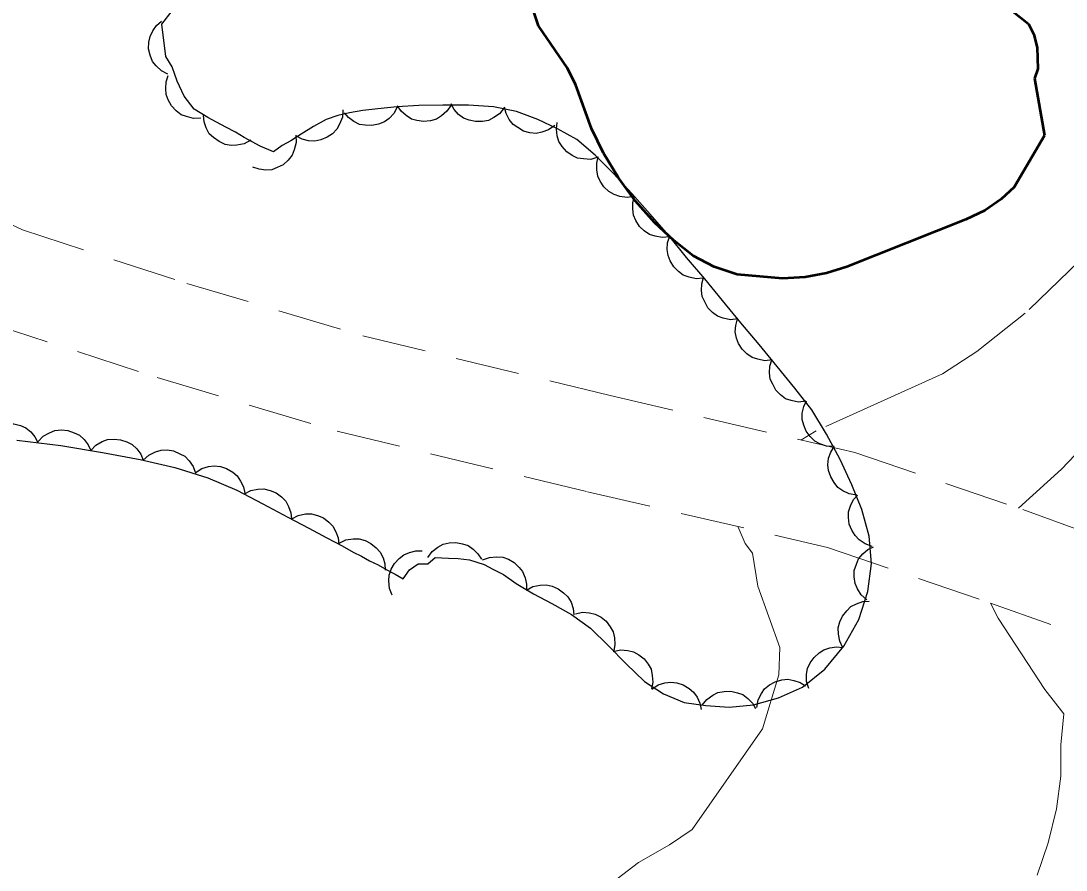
# Model space of a CAD drawing. Extents: x 356765 to 358572, y 5103174 to 5104650.
# Drawn here: x 356870.11 to 356899.46, y 5103838.38 to 5103862.21 of the extents above; entities that cross this region are included whole.
import ezdxf

# ---------------------------------------------------------------- set-up
doc = ezdxf.new("R2010")
doc.units = 0
doc.header["$LTSCALE"] = 0.6
for name, pattern in [('DOT_DASHED', [7.7, 5, -1.2, 0.3, -1.2]), ('LONG_DASHED', [7.5, 6, -1.5]), ('MEDIUM_DASHED', [4.5, 3, -1.5])]:
    doc.linetypes.add(name, pattern=pattern)
for name, color, linetype, lineweight in [('1', 7, 'Continuous', 53), ('19', 7, 'Continuous', 13), ('2', 7, 'Continuous', 13), ('44', 7, 'Continuous', 25)]:
    doc.layers.add(name, color=color, linetype=linetype, lineweight=lineweight)

msp = doc.modelspace()

# ---------------------------------------------------------------- linework, layer by layer
at = {"layer": '1', "linetype": 'LONG_DASHED'}
msp.add_lwpolyline([(356897.23, 5103863.05), (356898.4, 5103862.12), (356898.55, 5103861.82), (356898.64, 5103861.46), (356898.66, 5103860.86), (356898.57, 5103860.59), (356898.85, 5103858.99), (356898, 5103857.54), (356897.63, 5103857.2), (356897.17, 5103856.88), (356896.64, 5103856.63), (356893.3, 5103855.3), (356892.73, 5103855.13), (356892.13, 5103855.01), (356891.49, 5103854.98), (356890.22, 5103855.09), (356889.58, 5103855.3), (356888.99, 5103855.61), (356888.44, 5103856.04), (356887.9, 5103856.55), (356887.37, 5103857.15), (356886.89, 5103857.8), (356886.47, 5103858.49), (356886.13, 5103859.19), (356885.69, 5103860.4), (356885.46, 5103860.88), (356884.64, 5103862.07), (356884.51, 5103862.46)], dxfattribs=at)
at = {"layer": '19', "linetype": 'MEDIUM_DASHED'}
for points in [[(356867.26, 5103857.71), (356870.16, 5103856.34), (356874.77, 5103854.84), (356879.71, 5103853.37), (356886.66, 5103851.69), (356893.52, 5103850.09), (356898.24, 5103848.49), (356903.74, 5103846.51)], [(356863.53, 5103854.47), (356869.14, 5103853.76), (356873.94, 5103852.2), (356878.99, 5103850.69), (356886.02, 5103848.99), (356892.76, 5103847.43), (356897.33, 5103845.87), (356902.8, 5103843.91), (356907.32, 5103842.28), (356911.69, 5103840.94), (356915.5, 5103839.83), (356919.44, 5103838.41)]]:
    msp.add_lwpolyline(points, dxfattribs=at)
at = {"layer": '2', "linetype": 'LONG_DASHED'}
for points in [[(356901, 5103856.61), (356898.31, 5103854), (356896.95, 5103852.93), (356895.99, 5103852.3), (356892.44, 5103850.7), (356892.01, 5103850.44)], [(356901.23, 5103851.63), (356899.33, 5103849.63), (356898.12, 5103848.53)], [(356890.25, 5103848.01), (356890.25, 5103848), (356890.45, 5103847.54), (356890.65, 5103847.27), (356890.8, 5103846.34), (356891.42, 5103844.62), (356891.39, 5103843.85)], [(356897.33, 5103845.87), (356897.55, 5103845.44), (356898.86, 5103843.44), (356899.39, 5103842.76), (356899.31, 5103841.89), (356899.31, 5103841.01), (356899.19, 5103840.09), (356898.95, 5103839.14), (356898.64, 5103838.23)], [(356891.39, 5103843.85), (356890.93, 5103842.34), (356888.96, 5103839.51), (356888.32, 5103839.08), (356887.45, 5103838.59), (356886.41, 5103837.79), (356885.23, 5103837.08), (356884.44, 5103836.73), (356881.55, 5103835.8), (356879.51, 5103834.97), (356876.7, 5103834.18), (356874.67, 5103833.74), (356866.43, 5103833.83), (356865.21, 5103834.12), (356862.75, 5103834.31), (356860.23, 5103834.74), (356857.62, 5103835.02), (356855.31, 5103835.13), (356850.57, 5103835.81), (356844.82, 5103836.47), (356837.51, 5103838.59), (356826.89, 5103842.16), (356814.57, 5103845.39)]]:
    msp.add_lwpolyline(points, dxfattribs=at)
at = {"layer": '44', "linetype": 'DOT_DASHED'}
for points in [[(356883.66, 5103846.67), (356884.02, 5103846.42), (356884.5, 5103846.13), (356885.02, 5103845.86), (356885.57, 5103845.55), (356886.1, 5103845.16), (356886.61, 5103844.67), (356887.11, 5103844.16), (356887.62, 5103843.67), (356888.15, 5103843.32), (356888.73, 5103843.08), (356889.34, 5103842.99), (356890, 5103842.95), (356890.68, 5103843.01), (356891.38, 5103843.21), (356892.06, 5103843.51), (356892.68, 5103844.01), (356893.22, 5103844.66), (356893.64, 5103845.41), (356893.89, 5103846.19), (356893.99, 5103846.98), (356893.93, 5103847.75), (356893.72, 5103848.49), (356893.44, 5103849.19), (356893.11, 5103849.9), (356892.73, 5103850.61), (356892.32, 5103851.29), (356891.84, 5103851.9), (356891.34, 5103852.51), (356890.84, 5103853.12), (356890.32, 5103853.73), (356889.81, 5103854.36), (356889.31, 5103854.97), (356888.8, 5103855.57), (356888.3, 5103856.18), (356887.78, 5103856.78), (356887.26, 5103857.36), (356886.75, 5103857.92), (356886.24, 5103858.44), (356885.72, 5103858.88), (356885.18, 5103859.18), (356884.63, 5103859.44), (356884.03, 5103859.66), (356883.38, 5103859.79), (356882.68, 5103859.84), (356881.96, 5103859.84), (356881.29, 5103859.83), (356880.68, 5103859.79), (356880.13, 5103859.74), (356879.71, 5103859.69), (356879.34, 5103859.63), (356879.01, 5103859.55), (356878.68, 5103859.44), (356878.33, 5103859.24), (356877.98, 5103859.03), (356877.69, 5103858.84), (356877.45, 5103858.71), (356877.21, 5103858.53), (356876.83, 5103858.69), (356876.38, 5103858.93), (356876.14, 5103859.08), (356875.87, 5103859.22), (356875.61, 5103859.36), (356875.36, 5103859.49), (356874.98, 5103859.73), (356874.7, 5103860.09), (356874.5, 5103860.51), (356874.36, 5103860.92), (356874.18, 5103861.21), (356874.07, 5103862.11), (356874.36, 5103862.49)], [(356870, 5103850.44), (356871.24, 5103850.29), (356872.41, 5103850.09), (356873.46, 5103849.9), (356874.44, 5103849.67), (356875.36, 5103849.38), (356876.18, 5103849.04), (356876.91, 5103848.65), (356877.61, 5103848.28), (356878.2, 5103847.97), (356878.7, 5103847.7), (356879.13, 5103847.47), (356879.44, 5103847.3), (356879.68, 5103847.18), (356879.9, 5103847.05), (356880.14, 5103846.94), (356880.39, 5103846.8), (356880.62, 5103846.68), (356880.85, 5103846.55), (356881.02, 5103846.8), (356881.27, 5103846.97), (356881.54, 5103846.97), (356881.74, 5103847.15), (356882.12, 5103847.13), (356882.39, 5103847.12), (356882.71, 5103847.08), (356883.12, 5103846.95), (356883.36, 5103846.82), (356883.66, 5103846.67)]]:
    msp.add_lwpolyline(points, dxfattribs=at)
at = {"layer": '44'}
for points in [[(356874.24, 5103860.71), (356874.06, 5103860.8), (356873.91, 5103860.94), (356873.81, 5103861.07), (356873.74, 5103861.24), (356873.7, 5103861.42), (356873.71, 5103861.61), (356873.74, 5103861.77), (356873.82, 5103861.93), (356873.92, 5103862.08), (356874.06, 5103862.2)], [(356875.17, 5103859.48), (356874.96, 5103859.47), (356874.76, 5103859.52), (356874.61, 5103859.57), (356874.47, 5103859.68), (356874.34, 5103859.82), (356874.25, 5103859.99), (356874.19, 5103860.14), (356874.18, 5103860.31), (356874.19, 5103860.5), (356874.25, 5103860.67)], [(356879.15, 5103859.71), (356879.14, 5103859.5), (356879.06, 5103859.31), (356878.98, 5103859.17), (356878.86, 5103859.04), (356878.71, 5103858.94), (356878.53, 5103858.87), (356878.37, 5103858.83), (356878.19, 5103858.84), (356878.01, 5103858.89), (356877.85, 5103858.97)], [(356880.69, 5103859.81), (356880.59, 5103859.62), (356880.45, 5103859.47), (356880.32, 5103859.37), (356880.15, 5103859.31), (356879.97, 5103859.27), (356879.78, 5103859.28), (356879.62, 5103859.3), (356879.46, 5103859.38), (356879.31, 5103859.49), (356879.2, 5103859.63)], [(356882.19, 5103859.84), (356882.07, 5103859.67), (356881.92, 5103859.54), (356881.78, 5103859.45), (356881.61, 5103859.4), (356881.42, 5103859.38), (356881.23, 5103859.41), (356881.08, 5103859.45), (356880.93, 5103859.55), (356880.79, 5103859.67), (356880.69, 5103859.82)], [(356883.68, 5103859.77), (356883.55, 5103859.6), (356883.39, 5103859.49), (356883.24, 5103859.41), (356883.07, 5103859.38), (356882.88, 5103859.38), (356882.7, 5103859.42), (356882.54, 5103859.48), (356882.4, 5103859.58), (356882.28, 5103859.72), (356882.19, 5103859.88)], [(356885.1, 5103859.27), (356884.93, 5103859.15), (356884.74, 5103859.08), (356884.58, 5103859.05), (356884.4, 5103859.06), (356884.22, 5103859.11), (356884.06, 5103859.21), (356883.93, 5103859.3), (356883.82, 5103859.44), (356883.74, 5103859.61), (356883.69, 5103859.78)], [(356876.57, 5103858.86), (356876.38, 5103858.76), (356876.18, 5103858.72), (356876.02, 5103858.71), (356875.85, 5103858.74), (356875.68, 5103858.82), (356875.52, 5103858.93), (356875.4, 5103859.04), (356875.32, 5103859.2), (356875.26, 5103859.37), (356875.24, 5103859.55)], [(356886.31, 5103858.38), (356886.11, 5103858.32), (356885.91, 5103858.33), (356885.74, 5103858.35), (356885.59, 5103858.43), (356885.44, 5103858.53), (356885.31, 5103858.68), (356885.22, 5103858.82), (356885.17, 5103858.98), (356885.15, 5103859.17), (356885.17, 5103859.35)], [(356877.83, 5103859), (356877.84, 5103858.79), (356877.79, 5103858.59), (356877.73, 5103858.44), (356877.62, 5103858.3), (356877.48, 5103858.17), (356877.31, 5103858.09), (356877.16, 5103858.03), (356876.99, 5103858.02), (356876.8, 5103858.04), (356876.63, 5103858.1)], [(356887.33, 5103857.28), (356887.13, 5103857.25), (356886.93, 5103857.28), (356886.77, 5103857.33), (356886.62, 5103857.42), (356886.48, 5103857.55), (356886.38, 5103857.71), (356886.31, 5103857.85), (356886.28, 5103858.03), (356886.28, 5103858.21), (356886.32, 5103858.39)], [(356888.32, 5103856.15), (356888.12, 5103856.13), (356887.92, 5103856.16), (356887.76, 5103856.21), (356887.61, 5103856.31), (356887.48, 5103856.44), (356887.38, 5103856.6), (356887.31, 5103856.75), (356887.29, 5103856.93), (356887.29, 5103857.11), (356887.34, 5103857.29)], [(356889.27, 5103854.99), (356889.07, 5103854.97), (356888.87, 5103855.01), (356888.71, 5103855.07), (356888.57, 5103855.17), (356888.44, 5103855.3), (356888.34, 5103855.47), (356888.28, 5103855.62), (356888.26, 5103855.79), (356888.27, 5103855.98), (356888.32, 5103856.15)], [(356890.24, 5103853.84), (356890.03, 5103853.82), (356889.83, 5103853.86), (356889.67, 5103853.92), (356889.53, 5103854.02), (356889.4, 5103854.15), (356889.31, 5103854.32), (356889.24, 5103854.47), (356889.22, 5103854.64), (356889.23, 5103854.83), (356889.28, 5103855)], [(356891.2, 5103852.69), (356891, 5103852.67), (356890.8, 5103852.71), (356890.64, 5103852.76), (356890.49, 5103852.86), (356890.36, 5103852.99), (356890.26, 5103853.15), (356890.2, 5103853.3), (356890.17, 5103853.48), (356890.18, 5103853.66), (356890.23, 5103853.84)], [(356892.15, 5103851.53), (356891.94, 5103851.51), (356891.74, 5103851.55), (356891.58, 5103851.6), (356891.44, 5103851.71), (356891.31, 5103851.84), (356891.22, 5103852.01), (356891.15, 5103852.15), (356891.13, 5103852.33), (356891.14, 5103852.52), (356891.19, 5103852.69)], [(356892.94, 5103850.26), (356892.73, 5103850.27), (356892.54, 5103850.34), (356892.4, 5103850.41), (356892.27, 5103850.54), (356892.16, 5103850.69), (356892.09, 5103850.86), (356892.05, 5103851.02), (356892.05, 5103851.2), (356892.09, 5103851.38), (356892.17, 5103851.54)], [(356869.1, 5103850.54), (356869.24, 5103850.7), (356869.41, 5103850.81), (356869.56, 5103850.88), (356869.73, 5103850.9), (356869.92, 5103850.9), (356870.1, 5103850.85), (356870.25, 5103850.79), (356870.39, 5103850.67), (356870.51, 5103850.53), (356870.59, 5103850.37)], [(356870.6, 5103850.4), (356870.74, 5103850.55), (356870.92, 5103850.65), (356871.07, 5103850.71), (356871.25, 5103850.73), (356871.43, 5103850.71), (356871.61, 5103850.65), (356871.76, 5103850.58), (356871.89, 5103850.46), (356872, 5103850.31), (356872.08, 5103850.15)], [(356872.08, 5103850.15), (356872.22, 5103850.3), (356872.4, 5103850.4), (356872.55, 5103850.46), (356872.73, 5103850.47), (356872.91, 5103850.45), (356873.09, 5103850.39), (356873.24, 5103850.32), (356873.37, 5103850.2), (356873.48, 5103850.05), (356873.55, 5103849.88)], [(356873.55, 5103849.88), (356873.71, 5103850.02), (356873.89, 5103850.11), (356874.05, 5103850.16), (356874.22, 5103850.17), (356874.4, 5103850.14), (356874.58, 5103850.06), (356874.72, 5103849.99), (356874.84, 5103849.86), (356874.95, 5103849.7), (356875.01, 5103849.54)], [(356893.58, 5103848.9), (356893.37, 5103848.93), (356893.19, 5103849.02), (356893.05, 5103849.11), (356892.94, 5103849.25), (356892.85, 5103849.41), (356892.79, 5103849.59), (356892.77, 5103849.75), (356892.79, 5103849.93), (356892.85, 5103850.1), (356892.94, 5103850.26)], [(356875.01, 5103849.52), (356875.19, 5103849.64), (356875.38, 5103849.7), (356875.54, 5103849.72), (356875.72, 5103849.7), (356875.89, 5103849.64), (356876.06, 5103849.54), (356876.19, 5103849.44), (356876.28, 5103849.29), (356876.36, 5103849.13), (356876.4, 5103848.95)], [(356876.39, 5103848.93), (356876.57, 5103849.03), (356876.77, 5103849.06), (356876.93, 5103849.07), (356877.11, 5103849.03), (356877.28, 5103848.96), (356877.43, 5103848.85), (356877.55, 5103848.73), (356877.63, 5103848.58), (356877.69, 5103848.4), (356877.71, 5103848.23)], [(356894.01, 5103847.46), (356893.81, 5103847.53), (356893.65, 5103847.64), (356893.53, 5103847.76), (356893.44, 5103847.91), (356893.37, 5103848.08), (356893.35, 5103848.27), (356893.35, 5103848.43), (356893.4, 5103848.6), (356893.49, 5103848.77), (356893.6, 5103848.9)], [(356877.72, 5103848.23), (356877.9, 5103848.33), (356878.1, 5103848.37), (356878.27, 5103848.37), (356878.44, 5103848.33), (356878.61, 5103848.26), (356878.76, 5103848.14), (356878.87, 5103848.03), (356878.96, 5103847.87), (356879.02, 5103847.7), (356879.04, 5103847.52)], [(356879.05, 5103847.55), (356879.24, 5103847.64), (356879.44, 5103847.67), (356879.61, 5103847.67), (356879.78, 5103847.62), (356879.94, 5103847.54), (356880.09, 5103847.42), (356880.2, 5103847.3), (356880.28, 5103847.14), (356880.33, 5103846.97), (356880.34, 5103846.79)], [(356880.54, 5103846.09), (356880.46, 5103846.28), (356880.44, 5103846.49), (356880.45, 5103846.65), (356880.51, 5103846.82), (356880.6, 5103846.98), (356880.73, 5103847.12), (356880.86, 5103847.22), (356881.02, 5103847.29), (356881.2, 5103847.33), (356881.38, 5103847.33)], [(356881.54, 5103847.15), (356881.66, 5103847.32), (356881.82, 5103847.44), (356881.97, 5103847.52), (356882.14, 5103847.56), (356882.32, 5103847.57), (356882.51, 5103847.53), (356882.67, 5103847.48), (356882.81, 5103847.38), (356882.94, 5103847.25), (356883.04, 5103847.1)], [(356893.86, 5103845.96), (356893.7, 5103846.1), (356893.6, 5103846.27), (356893.53, 5103846.42), (356893.51, 5103846.6), (356893.51, 5103846.78), (356893.57, 5103846.96), (356893.63, 5103847.11), (356893.75, 5103847.25), (356893.89, 5103847.37), (356894.05, 5103847.45)], [(356883.07, 5103847.08), (356883.27, 5103847.15), (356883.47, 5103847.17), (356883.64, 5103847.16), (356883.8, 5103847.1), (356883.96, 5103847.01), (356884.1, 5103846.87), (356884.2, 5103846.75), (356884.27, 5103846.58), (356884.31, 5103846.4), (356884.31, 5103846.22)], [(356884.31, 5103846.23), (356884.49, 5103846.33), (356884.69, 5103846.37), (356884.86, 5103846.38), (356885.03, 5103846.34), (356885.2, 5103846.27), (356885.35, 5103846.16), (356885.47, 5103846.04), (356885.56, 5103845.89), (356885.62, 5103845.72), (356885.64, 5103845.54)], [(356893.19, 5103844.61), (356893.1, 5103844.8), (356893.07, 5103845), (356893.06, 5103845.17), (356893.1, 5103845.34), (356893.18, 5103845.5), (356893.3, 5103845.65), (356893.41, 5103845.77), (356893.57, 5103845.85), (356893.75, 5103845.91), (356893.93, 5103845.92)], [(356885.68, 5103845.57), (356885.88, 5103845.61), (356886.08, 5103845.59), (356886.24, 5103845.56), (356886.4, 5103845.47), (356886.54, 5103845.36), (356886.66, 5103845.2), (356886.74, 5103845.06), (356886.78, 5103844.89), (356886.79, 5103844.71), (356886.76, 5103844.53)], [(356886.74, 5103844.51), (356886.95, 5103844.56), (356887.15, 5103844.54), (356887.31, 5103844.5), (356887.46, 5103844.42), (356887.61, 5103844.3), (356887.72, 5103844.15), (356887.81, 5103844.01), (356887.84, 5103843.84), (356887.85, 5103843.65), (356887.82, 5103843.47)], [(356892.23, 5103843.47), (356892.17, 5103843.67), (356892.17, 5103843.87), (356892.2, 5103844.03), (356892.27, 5103844.19), (356892.38, 5103844.34), (356892.52, 5103844.47), (356892.65, 5103844.56), (356892.82, 5103844.61), (356893.01, 5103844.64), (356893.19, 5103844.62)], [(356887.83, 5103843.45), (356888, 5103843.57), (356888.19, 5103843.63), (356888.36, 5103843.65), (356888.53, 5103843.63), (356888.71, 5103843.57), (356888.87, 5103843.47), (356889, 5103843.37), (356889.1, 5103843.23), (356889.17, 5103843.06), (356889.21, 5103842.88)], [(356890.77, 5103842.94), (356890.81, 5103843.15), (356890.9, 5103843.33), (356890.99, 5103843.46), (356891.13, 5103843.57), (356891.29, 5103843.66), (356891.48, 5103843.71), (356891.64, 5103843.73), (356891.81, 5103843.7), (356891.99, 5103843.64), (356892.14, 5103843.55)], [(356889.24, 5103843), (356889.37, 5103843.16), (356889.54, 5103843.28), (356889.68, 5103843.36), (356889.86, 5103843.39), (356890.04, 5103843.4), (356890.23, 5103843.35), (356890.38, 5103843.3), (356890.52, 5103843.19), (356890.65, 5103843.06), (356890.74, 5103842.91)]]:
    msp.add_lwpolyline(points, dxfattribs=at)

doc.saveas('drawing.dxf')
